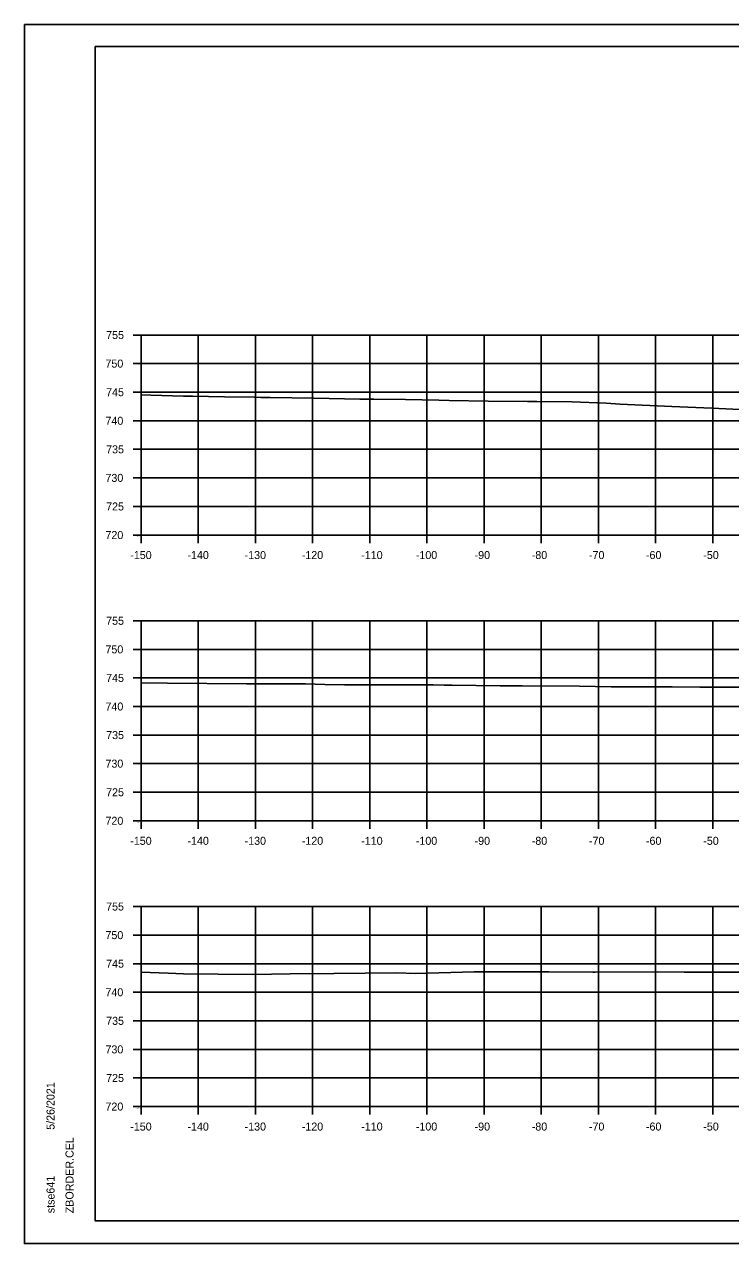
# Model space of a CAD drawing. Extents: x 1354696 to 1366163, y 660729 to 670380.
# Drawn here: x 1363379.3 to 1363502.8, y 669740.5 to 669953.8 of the extents above; entities that cross this region are included whole.
import ezdxf

# ---------------------------------------------------------------- set-up
doc = ezdxf.new("R2010")
doc.units = 0
for name, color, linetype in [('NO PLOT CELL', 7, 'Continuous'), ('R_Axis', 7, 'Continuous'), ('R_Axis Annot', 7, 'Continuous'), ('R_Border', 7, 'Continuous'), ('R_Exist Surface', 7, 'Continuous'), ('R_Grid', 7, 'Continuous'), ('R_No Plot', 7, 'Continuous')]:
    doc.layers.add(name, color=color, linetype=linetype)

msp = doc.modelspace()

# ---------------------------------------------------------------- linework, layer by layer
at = {"layer": 'R_Axis'}
for p, q in [((1363398.28, 669899.45), (1363399.68, 669899.45)), ((1363399.68, 669864.45), (1363399.68, 669899.45)), ((1363398.28, 669894.45), (1363399.68, 669894.45)), ((1363398.28, 669889.45), (1363399.68, 669889.45)), ((1363398.28, 669884.45), (1363399.68, 669884.45)), ((1363398.28, 669879.45), (1363399.68, 669879.45)), ((1363398.28, 669874.45), (1363399.68, 669874.45)), ((1363398.28, 669869.45), (1363399.68, 669869.45)), ((1363398.28, 669864.45), (1363399.68, 669864.45)), ((1363399.68, 669864.45), (1363699.68, 669864.45)), ((1363399.68, 669863.05), (1363399.68, 669864.45)), ((1363409.68, 669863.05), (1363409.68, 669864.45)), ((1363419.68, 669863.05), (1363419.68, 669864.45)), ((1363429.68, 669863.05), (1363429.68, 669864.45)), ((1363439.68, 669863.05), (1363439.68, 669864.45)), ((1363449.68, 669863.05), (1363449.68, 669864.45)), ((1363459.68, 669863.05), (1363459.68, 669864.45)), ((1363469.68, 669863.05), (1363469.68, 669864.45)), ((1363479.68, 669863.05), (1363479.68, 669864.45)), ((1363489.68, 669863.05), (1363489.68, 669864.45)), ((1363499.68, 669863.05), (1363499.68, 669864.45)), ((1363398.28, 669849.45), (1363399.68, 669849.45)), ((1363399.68, 669814.45), (1363399.68, 669849.45)), ((1363398.28, 669844.45), (1363399.68, 669844.45)), ((1363398.28, 669839.45), (1363399.68, 669839.45)), ((1363398.28, 669834.45), (1363399.68, 669834.45)), ((1363398.28, 669829.45), (1363399.68, 669829.45)), ((1363398.28, 669824.45), (1363399.68, 669824.45)), ((1363398.28, 669819.45), (1363399.68, 669819.45)), ((1363398.28, 669814.45), (1363399.68, 669814.45)), ((1363399.68, 669814.45), (1363699.68, 669814.45)), ((1363399.68, 669813.05), (1363399.68, 669814.45)), ((1363409.68, 669813.05), (1363409.68, 669814.45)), ((1363419.68, 669813.05), (1363419.68, 669814.45)), ((1363429.68, 669813.05), (1363429.68, 669814.45)), ((1363439.68, 669813.05), (1363439.68, 669814.45)), ((1363449.68, 669813.05), (1363449.68, 669814.45)), ((1363459.68, 669813.05), (1363459.68, 669814.45)), ((1363469.68, 669813.05), (1363469.68, 669814.45)), ((1363479.68, 669813.05), (1363479.68, 669814.45)), ((1363489.68, 669813.05), (1363489.68, 669814.45)), ((1363499.68, 669813.05), (1363499.68, 669814.45)), ((1363398.28, 669799.45), (1363399.68, 669799.45)), ((1363399.68, 669764.45), (1363399.68, 669799.45)), ((1363398.28, 669794.45), (1363399.68, 669794.45)), ((1363398.28, 669789.45), (1363399.68, 669789.45)), ((1363398.28, 669784.45), (1363399.68, 669784.45)), ((1363398.28, 669779.45), (1363399.68, 669779.45)), ((1363398.28, 669774.45), (1363399.68, 669774.45)), ((1363398.28, 669769.45), (1363399.68, 669769.45)), ((1363398.28, 669764.45), (1363399.68, 669764.45)), ((1363399.68, 669764.45), (1363699.68, 669764.45)), ((1363399.68, 669763.05), (1363399.68, 669764.45)), ((1363409.68, 669763.05), (1363409.68, 669764.45)), ((1363419.68, 669763.05), (1363419.68, 669764.45)), ((1363429.68, 669763.05), (1363429.68, 669764.45)), ((1363439.68, 669763.05), (1363439.68, 669764.45)), ((1363449.68, 669763.05), (1363449.68, 669764.45)), ((1363459.68, 669763.05), (1363459.68, 669764.45)), ((1363469.68, 669763.05), (1363469.68, 669764.45)), ((1363479.68, 669763.05), (1363479.68, 669764.45)), ((1363489.68, 669763.05), (1363489.68, 669764.45)), ((1363499.68, 669763.05), (1363499.68, 669764.45))]:
    msp.add_line(p, q, dxfattribs=at)
at = {"layer": 'R_Border'}
for p, q in [((1363391.68, 669949.91), (1363707.86, 669949.91)), ((1363391.68, 669744.45), (1363391.68, 669949.91)), ((1363391.68, 669744.45), (1363391.68, 669744.45)), ((1363707.86, 669744.45), (1363391.68, 669744.45))]:
    msp.add_line(p, q, dxfattribs=at)
at = {"layer": 'R_Exist Surface'}
for points in [[(1363399.68, 669888.97), (1363401.38, 669888.92), (1363407.09, 669888.78), (1363408, 669888.76), (1363408.68, 669888.75), (1363414.26, 669888.63), (1363419.48, 669888.56), (1363420.62, 669888.54), (1363422.28, 669888.51), (1363429.88, 669888.42), (1363437.95, 669888.25), (1363440.38, 669888.22), (1363445.92, 669888.15), (1363451.74, 669888.04), (1363453.55, 669888), (1363460.4, 669887.86), (1363467.27, 669887.81), (1363468.88, 669887.79), (1363475.03, 669887.74), (1363481.03, 669887.54), (1363483.49, 669887.37), (1363492.53, 669886.97), (1363499.52, 669886.63), (1363504.43, 669886.4)], [(1363399.68, 669838.6), (1363404.29, 669838.52), (1363418.15, 669838.41), (1363418.51, 669838.41), (1363419.31, 669838.42), (1363423.37, 669838.43), (1363425.11, 669838.43), (1363428.45, 669838.44), (1363431.83, 669838.32), (1363435.27, 669838.27), (1363439.62, 669838.26), (1363442.82, 669838.26), (1363446.17, 669838.24), (1363450.75, 669838.22), (1363452.71, 669838.2), (1363454.11, 669838.19), (1363462.51, 669838.09), (1363465.24, 669838.06), (1363466.33, 669838.04), (1363476.38, 669837.98), (1363481.9, 669837.92), (1363487.62, 669837.87), (1363492.59, 669837.87), (1363497.4, 669837.86), (1363500.9, 669837.86), (1363504.99, 669837.84)], [(1363399.68, 669787.95), (1363404.45, 669787.81), (1363407.13, 669787.7), (1363419.21, 669787.58), (1363425.79, 669787.69), (1363433.39, 669787.76), (1363444.37, 669787.83), (1363447.71, 669787.76), (1363457.92, 669788.03), (1363458.99, 669788.04), (1363462.49, 669788.05), (1363462.75, 669788.05), (1363463.53, 669788.04), (1363470.98, 669788), (1363478.72, 669787.98), (1363478.89, 669787.98), (1363479.11, 669787.98), (1363490.04, 669788.01), (1363494.7, 669787.98), (1363501.54, 669787.98), (1363510.23, 669787.97)]]:
    msp.add_lwpolyline(points, dxfattribs=at)
at = {"layer": 'R_Grid'}
for p, q in [((1363399.68, 669899.45), (1363699.68, 669899.45)), ((1363399.68, 669864.45), (1363399.68, 669899.45)), ((1363409.68, 669864.45), (1363409.68, 669899.45)), ((1363419.68, 669864.45), (1363419.68, 669899.45)), ((1363429.68, 669864.45), (1363429.68, 669899.45)), ((1363439.68, 669864.45), (1363439.68, 669899.45)), ((1363449.68, 669864.45), (1363449.68, 669899.45)), ((1363459.68, 669864.45), (1363459.68, 669899.45)), ((1363469.68, 669864.45), (1363469.68, 669899.45)), ((1363479.68, 669864.45), (1363479.68, 669899.45)), ((1363489.68, 669864.45), (1363489.68, 669899.45)), ((1363499.68, 669864.45), (1363499.68, 669899.45)), ((1363399.68, 669894.45), (1363699.68, 669894.45)), ((1363399.68, 669889.45), (1363699.68, 669889.45)), ((1363399.68, 669884.45), (1363699.68, 669884.45)), ((1363399.68, 669879.45), (1363699.68, 669879.45)), ((1363399.68, 669874.45), (1363699.68, 669874.45)), ((1363399.68, 669869.45), (1363699.68, 669869.45)), ((1363399.68, 669864.45), (1363699.68, 669864.45)), ((1363399.68, 669849.45), (1363699.68, 669849.45)), ((1363399.68, 669814.45), (1363399.68, 669849.45)), ((1363409.68, 669814.45), (1363409.68, 669849.45)), ((1363419.68, 669814.45), (1363419.68, 669849.45)), ((1363429.68, 669814.45), (1363429.68, 669849.45)), ((1363439.68, 669814.45), (1363439.68, 669849.45)), ((1363449.68, 669814.45), (1363449.68, 669849.45)), ((1363459.68, 669814.45), (1363459.68, 669849.45)), ((1363469.68, 669814.45), (1363469.68, 669849.45)), ((1363479.68, 669814.45), (1363479.68, 669849.45)), ((1363489.68, 669814.45), (1363489.68, 669849.45)), ((1363499.68, 669814.45), (1363499.68, 669849.45)), ((1363399.68, 669844.45), (1363699.68, 669844.45)), ((1363399.68, 669839.45), (1363699.68, 669839.45)), ((1363399.68, 669834.45), (1363699.68, 669834.45)), ((1363399.68, 669829.45), (1363699.68, 669829.45)), ((1363399.68, 669824.45), (1363699.68, 669824.45)), ((1363399.68, 669819.45), (1363699.68, 669819.45)), ((1363399.68, 669814.45), (1363699.68, 669814.45)), ((1363399.68, 669799.45), (1363699.68, 669799.45)), ((1363399.68, 669764.45), (1363399.68, 669799.45)), ((1363409.68, 669764.45), (1363409.68, 669799.45)), ((1363419.68, 669764.45), (1363419.68, 669799.45)), ((1363429.68, 669764.45), (1363429.68, 669799.45)), ((1363439.68, 669764.45), (1363439.68, 669799.45)), ((1363449.68, 669764.45), (1363449.68, 669799.45)), ((1363459.68, 669764.45), (1363459.68, 669799.45)), ((1363469.68, 669764.45), (1363469.68, 669799.45)), ((1363479.68, 669764.45), (1363479.68, 669799.45)), ((1363489.68, 669764.45), (1363489.68, 669799.45)), ((1363499.68, 669764.45), (1363499.68, 669799.45)), ((1363399.68, 669794.45), (1363699.68, 669794.45)), ((1363399.68, 669789.45), (1363699.68, 669789.45)), ((1363399.68, 669784.45), (1363699.68, 669784.45)), ((1363399.68, 669779.45), (1363699.68, 669779.45)), ((1363399.68, 669774.45), (1363699.68, 669774.45)), ((1363399.68, 669769.45), (1363699.68, 669769.45)), ((1363399.68, 669764.45), (1363699.68, 669764.45))]:
    msp.add_line(p, q, dxfattribs=at)
at = {"layer": 'R_No Plot'}
for p, q in [((1363379.28, 669953.81), (1363712.61, 669953.81)), ((1363379.28, 669740.47), (1363712.61, 669740.47))]:
    msp.add_line(p, q, dxfattribs=at)
for points in [[(1363379.27, 669953.81), (1363712.61, 669953.81), (1363712.61, 669740.47), (1363379.27, 669740.47)], [(1363625.6, 669949.91), (1363645.22, 669949.91), (1363645.22, 669940.03), (1363661.33, 669940.03), (1363684.53, 669940.03), (1363684.65, 669911.87), (1363707.86, 669911.87), (1363707.86, 669744.45), (1363391.68, 669744.45), (1363391.68, 669949.91)]]:
    msp.add_lwpolyline(points, close=True, dxfattribs=at)

# ---------------------------------------------------------------- texts
at = {"layer": 'NO PLOT CELL'}
for s, p in [('CA:131.35', (1363398.73, 669864.31)), ('FA:1.26', (1363398.97, 669864.11)), ('CA:216.55', (1363398.67, 669814.31)), ('FA:0.80', (1363398.9, 669814.11)), ('CA:268.58', (1363398.61, 669764.31)), ('FA:0.32', (1363398.9, 669764.11))]:
    msp.add_text(s, height=0.14, dxfattribs=at).set_placement(p)
at = {"layer": 'R_Axis Annot'}
for s, p in [('755', (1363393.57, 669898.75)), ('750', (1363393.45, 669893.75)), ('745', (1363393.57, 669888.75)), ('740', (1363393.45, 669883.75)), ('735', (1363393.57, 669878.75)), ('730', (1363393.45, 669873.75)), ('725', (1363393.57, 669868.75)), ('720', (1363393.45, 669863.75)), ('-150', (1363397.79, 669860.25)), ('-140', (1363407.79, 669860.25)), ('-130', (1363417.79, 669860.25)), ('-120', (1363427.79, 669860.25)), ('-110', (1363438.19, 669860.25)), ('-100', (1363447.74, 669860.25)), ('-90', (1363458.02, 669860.25)), ('-80', (1363468.02, 669860.25)), ('-70', (1363478.02, 669860.25)), ('-60', (1363487.99, 669860.25)), ('-50', (1363498.02, 669860.25)), ('755', (1363393.57, 669848.75)), ('750', (1363393.45, 669843.75)), ('745', (1363393.57, 669838.75)), ('740', (1363393.45, 669833.75)), ('735', (1363393.57, 669828.75)), ('730', (1363393.45, 669823.75)), ('725', (1363393.57, 669818.75)), ('720', (1363393.45, 669813.75)), ('-150', (1363397.79, 669810.25)), ('-140', (1363407.79, 669810.25)), ('-130', (1363417.79, 669810.25)), ('-120', (1363427.79, 669810.25)), ('-110', (1363438.19, 669810.25)), ('-100', (1363447.74, 669810.25)), ('-90', (1363458.02, 669810.25)), ('-80', (1363468.02, 669810.25)), ('-70', (1363478.02, 669810.25)), ('-60', (1363487.99, 669810.25)), ('-50', (1363498.02, 669810.25)), ('755', (1363393.57, 669798.75)), ('750', (1363393.45, 669793.75)), ('745', (1363393.57, 669788.75)), ('740', (1363393.45, 669783.75)), ('735', (1363393.57, 669778.75)), ('730', (1363393.45, 669773.75)), ('725', (1363393.57, 669768.75)), ('720', (1363393.45, 669763.75)), ('-150', (1363397.79, 669760.25)), ('-140', (1363407.79, 669760.25)), ('-130', (1363417.79, 669760.25)), ('-120', (1363427.79, 669760.25)), ('-110', (1363438.19, 669760.25)), ('-100', (1363447.74, 669760.25)), ('-90', (1363458.02, 669760.25)), ('-80', (1363468.02, 669760.25)), ('-70', (1363478.02, 669760.25)), ('-60', (1363487.99, 669760.25)), ('-50', (1363498.02, 669760.25))]:
    msp.add_text(s, height=1.4, dxfattribs=at).set_placement(p)
at = {"layer": 'R_Border'}
for s, p in [('5/26/2021', (1363384.55, 669760.38)), ('ZBORDER.CEL', (1363387.87, 669745.78)), ('stse641', (1363384.55, 669745.78))]:
    msp.add_text(s, height=1.4, rotation=90, dxfattribs=at).set_placement(p)

doc.saveas('drawing.dxf')
